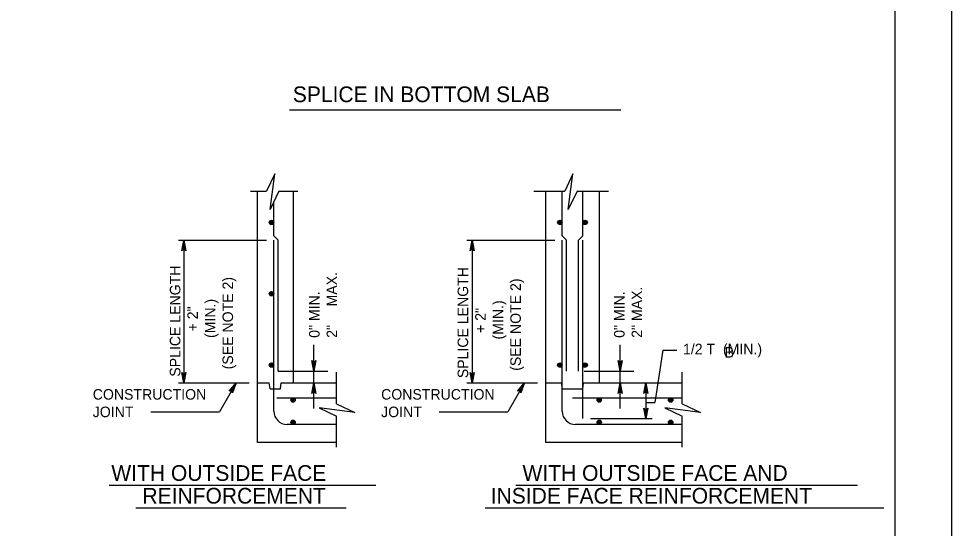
# Model space of a CAD drawing. Extents: x -6420 to 49575, y -4552 to 11624.
# Drawn here: x 3745 to 4616, y 6738 to 7215 of the extents above; entities that cross this region are included whole.
import ezdxf

# ---------------------------------------------------------------- set-up
doc = ezdxf.new("R2010")
doc.units = 0
doc.layers.add('1', color=7, linetype='Continuous')
doc.layers.add('PLT-BNDY', color=7, linetype='Continuous')

msp = doc.modelspace()

# ---------------------------------------------------------------- linework, layer by layer
at = {"layer": '1'}
for p, q in [((3998, 7129.36), (4307.57, 7129.36)), ((3961.63, 7053.3), (3976.76, 7053.3)), ((3968.13, 6818.6), (3968.13, 7053.3)), ((3988.3, 7053.3), (4005.83, 7053.3)), ((4001.46, 7053.3), (4001.46, 6874.16)), ((4226.21, 7053.3), (4255.19, 7053.3)), ((4237.48, 6818.6), (4237.48, 7053.3)), ((4252.78, 7011.49), (4252.78, 7053.3)), ((4266.73, 7053.3), (4296.1, 7053.3)), ((4272.19, 7011.49), (4272.19, 7053.3)), ((4287.48, 7053.3), (4287.48, 6874.16)), ((3983.41, 7011.49), (3983.41, 7043.29)), ((4248.61, 7024.16), (4252.78, 7024.16)), ((4276.36, 7024.16), (4272.19, 7024.16)), ((3894.33, 7007.49), (3976.59, 7007.49)), ((3899.35, 7007.49), (3899.35, 6874.16)), ((3983.41, 7011.49), (3987.41, 7007.49)), ((3983.41, 6847.76), (3983.41, 7007.49)), ((3987.41, 6885.27), (3987.41, 7007.49)), ((4163.7, 7007.49), (4245.97, 7007.49)), ((4168.73, 7007.49), (4168.73, 6874.16)), ((4252.78, 7011.49), (4256.78, 7007.49)), ((4252.78, 6847.76), (4252.78, 7007.49)), ((4256.78, 6885.27), (4256.78, 7007.49)), ((4272.19, 7011.49), (4268.19, 7007.49)), ((4268.19, 6885.27), (4268.19, 7007.49)), ((4272.19, 6840.82), (4272.19, 7007.49)), ((3979.24, 6957.49), (3983.41, 6957.49)), ((4020.95, 6850.12), (4020.95, 6909.76)), ((4306.97, 6850.12), (4306.97, 6909.76)), ((4346.71, 6904.69), (4339.32, 6855.75)), ((4346.71, 6904.69), (4359.8, 6904.69)), ((3979.24, 6890.82), (3983.41, 6890.82)), ((3987.41, 6885.27), (4033.87, 6885.27)), ((4042.1, 6854.7), (4042.1, 6884.07)), ((4248.61, 6890.82), (4252.78, 6890.82)), ((4276.36, 6890.82), (4272.19, 6890.82)), ((4273.43, 6885.27), (4319.9, 6885.27)), ((4364.94, 6854.7), (4364.94, 6884.07)), ((3894.33, 6874.16), (3960.33, 6874.16)), ((3948.24, 6874.16), (3932.76, 6846.98)), ((3968.11, 6874.16), (3979.23, 6874.16)), ((3979.92, 6868.6), (3979.23, 6874.16)), ((3979.92, 6868.6), (3989.64, 6868.6)), ((3989.64, 6868.6), (3990.34, 6874.16)), ((3990.34, 6874.16), (4001.46, 6874.16)), ((4001.46, 6874.16), (4042.1, 6874.16)), ((4163.7, 6874.16), (4229.71, 6874.16)), ((4217.62, 6874.16), (4202.13, 6846.98)), ((4237.48, 6874.16), (4252.3, 6874.16)), ((4253, 6868.6), (4252.3, 6874.16)), ((4253, 6868.6), (4271.98, 6868.6)), ((4271.98, 6868.6), (4272.67, 6874.16)), ((4272.67, 6874.16), (4287.48, 6874.16)), ((4287.48, 6874.16), (4364.94, 6874.16)), ((4331.02, 6874.16), (4331.02, 6840.82)), ((3986.18, 6860.27), (4042.1, 6860.27)), ((4262.48, 6860.27), (4364.94, 6860.27)), ((4331.02, 6855.75), (4339.32, 6855.75)), ((3868.69, 6846.98), (3932.76, 6846.98)), ((4042.1, 6814.18), (4042.1, 6843.15)), ((4138.07, 6846.98), (4202.13, 6846.98)), ((4279.42, 6840.82), (4337.05, 6840.82)), ((4364.94, 6814.18), (4364.94, 6843.15)), ((4042.1, 6835.26), (3995.91, 6835.26)), ((4364.94, 6835.26), (4265.28, 6835.26)), ((4042.1, 6818.6), (3968.13, 6818.6)), ((4364.94, 6818.6), (4237.48, 6818.6)), ((3829.77, 6778.65), (4078.64, 6778.65)), ((4209.48, 6778.65), (4528.86, 6778.65)), ((3854.61, 6757.45), (4051.15, 6757.45)), ((4180.81, 6757.45), (4553.42, 6757.45))]:
    msp.add_line(p, q, dxfattribs=at)
for points in [[(4563.89, 5826.65), (4563.89, 7677.05), (1985.15, 7677.05), (1985.15, 5826.65), (4563.89, 5826.65), (4563.89, 5913.13), (3907.72, 5913.13), (3907.72, 6125.33), (4563.89, 6125.33), (4563.89, 6220.35), (3907.72, 6220.35), (3907.72, 5826.65), (4166.25, 5826.65), (4166.25, 5913.13), (4166.25, 5826.65), (4418.88, 5826.65), (4418.88, 5913.13), (4418.88, 5872.72), (4563.89, 5872.72)], [(3988.3, 7053.3), (3979.98, 7036.29), (3984.51, 7069.58), (3976.76, 7053.3)], [(4266.73, 7053.3), (4258.4, 7036.29), (4262.93, 7069.58), (4255.19, 7053.3)], [(3899.35, 7007.49), (3901.19, 6997.7), (3900.93, 6998.08), (3900.67, 6998.46), (3900.34, 6998.65), (3900.01, 6998.85), (3899.68, 6998.9), (3899.35, 6998.96), (3899.03, 6998.9), (3898.7, 6998.85), (3898.37, 6998.65), (3898.04, 6998.46), (3897.78, 6998.08), (3897.52, 6997.7), (3899.35, 7007.49), (3897.78, 6998.08), (3898.04, 6998.46), (3899.35, 7007.49), (3898.37, 6998.65), (3898.7, 6998.85), (3899.35, 7007.49), (3899.03, 6998.9), (3899.35, 6998.96), (3899.35, 7007.49), (3899.68, 6998.9), (3900.01, 6998.85), (3899.35, 7007.49), (3900.34, 6998.65), (3900.67, 6998.46), (3899.35, 7007.49), (3900.93, 6998.08)], [(4168.73, 7007.49), (4170.56, 6997.7), (4170.3, 6998.08), (4170.04, 6998.46), (4169.71, 6998.65), (4169.38, 6998.85), (4169.06, 6998.9), (4168.73, 6998.96), (4168.4, 6998.9), (4168.07, 6998.85), (4167.74, 6998.65), (4167.42, 6998.46), (4167.15, 6998.08), (4166.89, 6997.7), (4168.73, 7007.49), (4167.15, 6998.08), (4167.42, 6998.46), (4168.73, 7007.49), (4167.74, 6998.65), (4168.07, 6998.85), (4168.73, 7007.49), (4168.4, 6998.9), (4168.73, 6998.96), (4168.73, 7007.49), (4169.06, 6998.9), (4169.38, 6998.85), (4168.73, 7007.49), (4169.71, 6998.65), (4170.04, 6998.46), (4168.73, 7007.49), (4170.3, 6998.08)], [(4020.95, 6885.27), (4019.11, 6895.05), (4019.38, 6894.68), (4019.64, 6894.3), (4019.96, 6894.11), (4020.29, 6893.91), (4020.62, 6893.86), (4020.95, 6893.8), (4021.28, 6893.86), (4021.6, 6893.91), (4021.93, 6894.11), (4022.26, 6894.3), (4022.52, 6894.68), (4022.78, 6895.05), (4020.95, 6885.27), (4022.52, 6894.68), (4022.26, 6894.3), (4020.95, 6885.27), (4021.93, 6894.11), (4021.6, 6893.91), (4020.95, 6885.27), (4021.28, 6893.86), (4020.95, 6893.8), (4020.95, 6885.27), (4020.62, 6893.86), (4020.29, 6893.91), (4020.95, 6885.27), (4019.96, 6894.11), (4019.64, 6894.3), (4020.95, 6885.27), (4019.38, 6894.68)], [(4306.97, 6885.27), (4305.14, 6895.05), (4305.4, 6894.68), (4305.66, 6894.3), (4305.99, 6894.11), (4306.32, 6893.91), (4306.65, 6893.86), (4306.97, 6893.8), (4307.3, 6893.86), (4307.63, 6893.91), (4307.96, 6894.11), (4308.29, 6894.3), (4308.55, 6894.68), (4308.81, 6895.05), (4306.97, 6885.27), (4308.55, 6894.68), (4308.29, 6894.3), (4306.97, 6885.27), (4307.96, 6894.11), (4307.63, 6893.91), (4306.97, 6885.27), (4307.3, 6893.86), (4306.97, 6893.8), (4306.97, 6885.27), (4306.65, 6893.86), (4306.32, 6893.91), (4306.97, 6885.27), (4305.99, 6894.11), (4305.66, 6894.3), (4306.97, 6885.27), (4305.4, 6894.68)], [(3899.35, 6874.16), (3897.52, 6883.94), (3897.78, 6883.56), (3898.04, 6883.19), (3898.37, 6882.99), (3898.7, 6882.8), (3899.03, 6882.74), (3899.35, 6882.69), (3899.68, 6882.74), (3900.01, 6882.8), (3900.34, 6882.99), (3900.67, 6883.19), (3900.93, 6883.56), (3901.19, 6883.94), (3899.35, 6874.16), (3900.93, 6883.56), (3900.67, 6883.19), (3899.35, 6874.16), (3900.34, 6882.99), (3900.01, 6882.8), (3899.35, 6874.16), (3899.68, 6882.74), (3899.35, 6882.69), (3899.35, 6874.16), (3899.03, 6882.74), (3898.7, 6882.8), (3899.35, 6874.16), (3898.37, 6882.99), (3898.04, 6883.19), (3899.35, 6874.16), (3897.78, 6883.56)], [(4168.73, 6874.16), (4166.89, 6883.94), (4167.15, 6883.56), (4167.42, 6883.19), (4167.74, 6882.99), (4168.07, 6882.8), (4168.4, 6882.74), (4168.73, 6882.69), (4169.06, 6882.74), (4169.38, 6882.8), (4169.71, 6882.99), (4170.04, 6883.19), (4170.3, 6883.56), (4170.56, 6883.94), (4168.73, 6874.16), (4170.3, 6883.56), (4170.04, 6883.19), (4168.73, 6874.16), (4169.71, 6882.99), (4169.38, 6882.8), (4168.73, 6874.16), (4169.06, 6882.74), (4168.73, 6882.69), (4168.73, 6874.16), (4168.4, 6882.74), (4168.07, 6882.8), (4168.73, 6874.16), (4167.74, 6882.99), (4167.42, 6883.19), (4168.73, 6874.16), (4167.15, 6883.56)], [(3948.24, 6874.16), (3944.99, 6864.75), (3944.95, 6865.2), (3944.91, 6865.66), (3944.72, 6865.99), (3944.53, 6866.32), (3944.28, 6866.53), (3944.02, 6866.74), (3943.71, 6866.86), (3943.39, 6866.97), (3943.01, 6866.97), (3942.63, 6866.96), (3942.22, 6866.76), (3941.8, 6866.56), (3948.24, 6874.16), (3942.22, 6866.76), (3942.63, 6866.96), (3948.24, 6874.16), (3943.01, 6866.97), (3943.39, 6866.97), (3948.24, 6874.16), (3943.71, 6866.86), (3944.02, 6866.74), (3948.24, 6874.16), (3944.28, 6866.53), (3944.53, 6866.32), (3948.24, 6874.16), (3944.72, 6865.99), (3944.91, 6865.66), (3948.24, 6874.16), (3944.95, 6865.2)], [(4020.95, 6874.16), (4022.78, 6864.37), (4022.52, 6864.75), (4022.26, 6865.12), (4021.93, 6865.32), (4021.6, 6865.51), (4021.28, 6865.57), (4020.95, 6865.63), (4020.62, 6865.57), (4020.29, 6865.51), (4019.96, 6865.32), (4019.64, 6865.12), (4019.38, 6864.75), (4019.11, 6864.37), (4020.95, 6874.16), (4019.38, 6864.75), (4019.64, 6865.12), (4020.95, 6874.16), (4019.96, 6865.32), (4020.29, 6865.51), (4020.95, 6874.16), (4020.62, 6865.57), (4020.95, 6865.63), (4020.95, 6874.16), (4021.28, 6865.57), (4021.6, 6865.51), (4020.95, 6874.16), (4021.93, 6865.32), (4022.26, 6865.12), (4020.95, 6874.16), (4022.52, 6864.75)], [(4217.62, 6874.16), (4214.37, 6864.75), (4214.33, 6865.2), (4214.29, 6865.66), (4214.1, 6865.99), (4213.91, 6866.32), (4213.65, 6866.53), (4213.39, 6866.74), (4213.08, 6866.86), (4212.77, 6866.97), (4212.39, 6866.97), (4212, 6866.96), (4211.59, 6866.76), (4211.18, 6866.56), (4217.62, 6874.16), (4211.59, 6866.76), (4212, 6866.96), (4217.62, 6874.16), (4212.39, 6866.97), (4212.77, 6866.97), (4217.62, 6874.16), (4213.08, 6866.86), (4213.39, 6866.74), (4217.62, 6874.16), (4213.65, 6866.53), (4213.91, 6866.32), (4217.62, 6874.16), (4214.1, 6865.99), (4214.29, 6865.66), (4217.62, 6874.16), (4214.33, 6865.2)], [(4306.97, 6874.16), (4308.81, 6864.37), (4308.55, 6864.75), (4308.29, 6865.12), (4307.96, 6865.32), (4307.63, 6865.51), (4307.3, 6865.57), (4306.97, 6865.63), (4306.65, 6865.57), (4306.32, 6865.51), (4305.99, 6865.32), (4305.66, 6865.12), (4305.4, 6864.75), (4305.14, 6864.37), (4306.97, 6874.16), (4305.4, 6864.75), (4305.66, 6865.12), (4306.97, 6874.16), (4305.99, 6865.32), (4306.32, 6865.51), (4306.97, 6874.16), (4306.65, 6865.57), (4306.97, 6865.63), (4306.97, 6874.16), (4307.3, 6865.57), (4307.63, 6865.51), (4306.97, 6874.16), (4307.96, 6865.32), (4308.29, 6865.12), (4306.97, 6874.16), (4308.55, 6864.75)], [(4331.02, 6874.16), (4332.85, 6864.37), (4332.59, 6864.75), (4332.33, 6865.12), (4332, 6865.32), (4331.67, 6865.51), (4331.35, 6865.57), (4331.02, 6865.63), (4330.69, 6865.57), (4330.36, 6865.51), (4330.03, 6865.32), (4329.71, 6865.12), (4329.44, 6864.75), (4329.18, 6864.37), (4331.02, 6874.16), (4329.44, 6864.75), (4329.71, 6865.12), (4331.02, 6874.16), (4330.03, 6865.32), (4330.36, 6865.51), (4331.02, 6874.16), (4330.69, 6865.57), (4331.02, 6865.63), (4331.02, 6874.16), (4331.35, 6865.57), (4331.67, 6865.51), (4331.02, 6874.16), (4332, 6865.32), (4332.33, 6865.12), (4331.02, 6874.16), (4332.59, 6864.75)], [(4042.1, 6854.7), (4059.11, 6846.37), (4025.82, 6850.9), (4042.1, 6843.15)], [(4331.02, 6840.82), (4329.18, 6850.6), (4329.44, 6850.22), (4329.71, 6849.85), (4330.03, 6849.65), (4330.36, 6849.46), (4330.69, 6849.4), (4331.02, 6849.35), (4331.35, 6849.4), (4331.67, 6849.46), (4332, 6849.65), (4332.33, 6849.85), (4332.59, 6850.22), (4332.85, 6850.6), (4331.02, 6840.82), (4332.59, 6850.22), (4332.33, 6849.85), (4331.02, 6840.82), (4332, 6849.65), (4331.67, 6849.46), (4331.02, 6840.82), (4331.35, 6849.4), (4331.02, 6849.35), (4331.02, 6840.82), (4330.69, 6849.4), (4330.36, 6849.46), (4331.02, 6840.82), (4330.03, 6849.65), (4329.71, 6849.85), (4331.02, 6840.82), (4329.44, 6850.22)], [(4364.94, 6854.7), (4381.96, 6846.37), (4348.66, 6850.9), (4364.94, 6843.15)]]:
    msp.add_lwpolyline(points, dxfattribs=at)
for centre, radius in [((3981.32, 7024.16), 2.08), ((3981.32, 7024.16), 1.94), ((3981.32, 7024.16), 1.79), ((3981.32, 7024.16), 1.64), ((3981.32, 7024.16), 1.49), ((3981.32, 7024.16), 1.34), ((3981.32, 7024.16), 1.2), ((3981.32, 7024.16), 1.05), ((3981.32, 7024.16), 0.9), ((3981.32, 7024.16), 0.752), ((3981.32, 7024.16), 0.604), ((3981.32, 7024.16), 0.456), ((3981.32, 7024.16), 0.308), ((3981.32, 7024.16), 0.16), ((4250.7, 7024.16), 2.08), ((4250.7, 7024.16), 1.94), ((4250.7, 7024.16), 1.79), ((4250.7, 7024.16), 1.64), ((4250.7, 7024.16), 1.49), ((4250.7, 7024.16), 1.34), ((4250.7, 7024.16), 1.2), ((4250.7, 7024.16), 1.05), ((4250.7, 7024.16), 0.9), ((4250.7, 7024.16), 0.752), ((4250.7, 7024.16), 0.604), ((4250.7, 7024.16), 0.456), ((4250.7, 7024.16), 0.308), ((4250.7, 7024.16), 0.16), ((4274.27, 7024.16), 2.08), ((4274.27, 7024.16), 1.94), ((4274.27, 7024.16), 1.79), ((4274.27, 7024.16), 1.64), ((4274.27, 7024.16), 1.49), ((4274.27, 7024.16), 1.34), ((4274.27, 7024.16), 1.2), ((4274.27, 7024.16), 1.05), ((4274.27, 7024.16), 0.9), ((4274.27, 7024.16), 0.752), ((4274.27, 7024.16), 0.604), ((4274.27, 7024.16), 0.456), ((4274.27, 7024.16), 0.308), ((4274.27, 7024.16), 0.16), ((3981.32, 6957.49), 2.08), ((3981.32, 6957.49), 1.94), ((3981.32, 6957.49), 1.79), ((3981.32, 6957.49), 1.64), ((3981.32, 6957.49), 1.49), ((3981.32, 6957.49), 1.34), ((3981.32, 6957.49), 1.2), ((3981.32, 6957.49), 1.05), ((3981.32, 6957.49), 0.9), ((3981.32, 6957.49), 0.752), ((3981.32, 6957.49), 0.604), ((3981.32, 6957.49), 0.456), ((3981.32, 6957.49), 0.308), ((3981.32, 6957.49), 0.16), ((3981.32, 6890.82), 2.08), ((3981.32, 6890.82), 1.94), ((3981.32, 6890.82), 1.79), ((3981.32, 6890.82), 1.64), ((3981.32, 6890.82), 1.49), ((3981.32, 6890.82), 1.34), ((3981.32, 6890.82), 1.2), ((3981.32, 6890.82), 1.05), ((4250.7, 6890.82), 2.08), ((4250.7, 6890.82), 1.94), ((4250.7, 6890.82), 1.79), ((4250.7, 6890.82), 1.64), ((4250.7, 6890.82), 1.49), ((4250.7, 6890.82), 1.34), ((4250.7, 6890.82), 1.2), ((4250.7, 6890.82), 1.05), ((4274.27, 6890.82), 2.08), ((4274.27, 6890.82), 1.94), ((4274.27, 6890.82), 1.79), ((4274.27, 6890.82), 1.64), ((4274.27, 6890.82), 1.49), ((4274.27, 6890.82), 1.34), ((4274.27, 6890.82), 1.2), ((4274.27, 6890.82), 1.05), ((3981.32, 6890.82), 0.9), ((3981.32, 6890.82), 0.752), ((3981.32, 6890.82), 0.604), ((3981.32, 6890.82), 0.456), ((3981.32, 6890.82), 0.308), ((3981.32, 6890.82), 0.16), ((4250.7, 6890.82), 0.9), ((4250.7, 6890.82), 0.752), ((4250.7, 6890.82), 0.604), ((4250.7, 6890.82), 0.456), ((4250.7, 6890.82), 0.308), ((4250.7, 6890.82), 0.16), ((4274.27, 6890.82), 0.9), ((4274.27, 6890.82), 0.752), ((4274.27, 6890.82), 0.604), ((4274.27, 6890.82), 0.456), ((4274.27, 6890.82), 0.308), ((4274.27, 6890.82), 0.16), ((4001.46, 6858.18), 2.08), ((4001.46, 6858.18), 1.94), ((4001.46, 6858.18), 1.79), ((4001.46, 6858.18), 1.64), ((4001.46, 6858.18), 1.49), ((4001.46, 6858.18), 1.34), ((4001.46, 6858.18), 1.2), ((4001.46, 6858.18), 1.05), ((4001.46, 6858.18), 0.9), ((4001.46, 6858.18), 0.752), ((4001.46, 6858.18), 0.604), ((4001.46, 6858.18), 0.456), ((4001.46, 6858.18), 0.308), ((4001.46, 6858.18), 0.16), ((4287.48, 6858.18), 2.08), ((4287.48, 6858.18), 1.94), ((4287.48, 6858.18), 1.79), ((4287.48, 6858.18), 1.64), ((4287.48, 6858.18), 1.49), ((4287.48, 6858.18), 1.34), ((4287.48, 6858.18), 1.2), ((4287.48, 6858.18), 1.05), ((4287.48, 6858.18), 0.9), ((4287.48, 6858.18), 0.752), ((4287.48, 6858.18), 0.604), ((4287.48, 6858.18), 0.456), ((4287.48, 6858.18), 0.308), ((4287.48, 6858.18), 0.16), ((4354.15, 6858.18), 2.08), ((4354.15, 6858.18), 1.94), ((4354.15, 6858.18), 1.79), ((4354.15, 6858.18), 1.64), ((4354.15, 6858.18), 1.49), ((4354.15, 6858.18), 1.34), ((4354.15, 6858.18), 1.2), ((4354.15, 6858.18), 1.05), ((4354.15, 6858.18), 0.9), ((4354.15, 6858.18), 0.752), ((4354.15, 6858.18), 0.604), ((4354.15, 6858.18), 0.456), ((4354.15, 6858.18), 0.308), ((4354.15, 6858.18), 0.16), ((4001.46, 6837.35), 2.08), ((4001.46, 6837.35), 1.94), ((4001.46, 6837.35), 1.79), ((4001.46, 6837.35), 1.64), ((4001.46, 6837.35), 1.49), ((4001.46, 6837.35), 1.34), ((4001.46, 6837.35), 1.2), ((4001.46, 6837.35), 1.05), ((4001.46, 6837.35), 0.9), ((4001.46, 6837.35), 0.752), ((4001.46, 6837.35), 0.604), ((4001.46, 6837.35), 0.456), ((4001.46, 6837.35), 0.308), ((4001.46, 6837.35), 0.16), ((4287.48, 6837.35), 2.08), ((4287.48, 6837.35), 1.94), ((4287.48, 6837.35), 1.79), ((4287.48, 6837.35), 1.64), ((4287.48, 6837.35), 1.49), ((4287.48, 6837.35), 1.34), ((4287.48, 6837.35), 1.2), ((4287.48, 6837.35), 1.05), ((4287.48, 6837.35), 0.9), ((4287.48, 6837.35), 0.752), ((4287.48, 6837.35), 0.604), ((4287.48, 6837.35), 0.456), ((4287.48, 6837.35), 0.308), ((4287.48, 6837.35), 0.16), ((4354.15, 6837.35), 2.08), ((4354.15, 6837.35), 1.94), ((4354.15, 6837.35), 1.79), ((4354.15, 6837.35), 1.64), ((4354.15, 6837.35), 1.49), ((4354.15, 6837.35), 1.34), ((4354.15, 6837.35), 1.2), ((4354.15, 6837.35), 1.05), ((4354.15, 6837.35), 0.9), ((4354.15, 6837.35), 0.752), ((4354.15, 6837.35), 0.604), ((4354.15, 6837.35), 0.456), ((4354.15, 6837.35), 0.308), ((4354.15, 6837.35), 0.16)]:
    msp.add_circle(centre, radius, dxfattribs=at)
for centre in [(3995.91, 6847.76), (4265.28, 6847.76)]:
    msp.add_arc(centre, 12.5, 180, 270, dxfattribs=at)
at = {"layer": 'PLT-BNDY'}
msp.add_lwpolyline([(1857.19, 7726.26), (4616.38, 7726.26), (4616.38, 5777.44), (1857.19, 5777.44)], close=True, dxfattribs=at)

# ---------------------------------------------------------------- texts
at = {"layer": '1'}
for s, height, p in [('SPLICE IN BOTTOM SLAB', 14.6898, (4001.22, 7136.55)), ('1/2 T  (MIN.)', 9.8425, (4365.72, 6900.88)), ('B', 9.84, (4404.57, 6897.84)), ('CONSTRUCTION', 9.8425, (3814.33, 6858.54)), ('CONSTRUCTION', 9.8425, (4083.71, 6858.54)), ('JOINT', 9.843, (3814.33, 6842.14)), ('JOINT', 9.843, (4083.71, 6842.14)), ('WITH OUTSIDE FACE', 14.6898, (3831.7, 6782.61)), ('WITH OUTSIDE FACE AND', 14.6898, (4215.77, 6782.61)), ('REINFORCEMENT', 14.6898, (3860.73, 6761.36)), ('INSIDE FACE REINFORCEMENT', 14.6898, (4186.1, 6761.36))]:
    msp.add_text(s, height=height, dxfattribs=at).set_placement(p)
for s, height, p in [('SPLICE LENGTH', 9.8425, (3896.18, 6879.95)), ('SPLICE LENGTH', 9.8425, (4165.02, 6878.57)), ('(SEE NOTE 2)', 9.8425, (3945.39, 6886.85)), ('MAX.', 9.843, (4042.6, 6945.6)), ('(SEE NOTE 2)', 9.8425, (4214.23, 6885.47)), ('2" MAX.', 9.843, (4327.54, 6916.3)), ('0" MIN.', 9.843, (4026.2, 6916.3)), ('0" MIN.', 9.843, (4311.13, 6916.3)), ('+ 2"', 9.843, (3912.58, 6922.27)), ('(MIN.)', 9.843, (3928.98, 6916.14)), ('(MIN.)', 9.843, (4197.83, 6914.76)), ('+ 2"', 9.843, (4181.42, 6920.88)), ('2" ', 9.843, (4042.6, 6916.3))]:
    msp.add_text(s, height=height, rotation=90, dxfattribs=at).set_placement(p)

doc.saveas('drawing.dxf')
